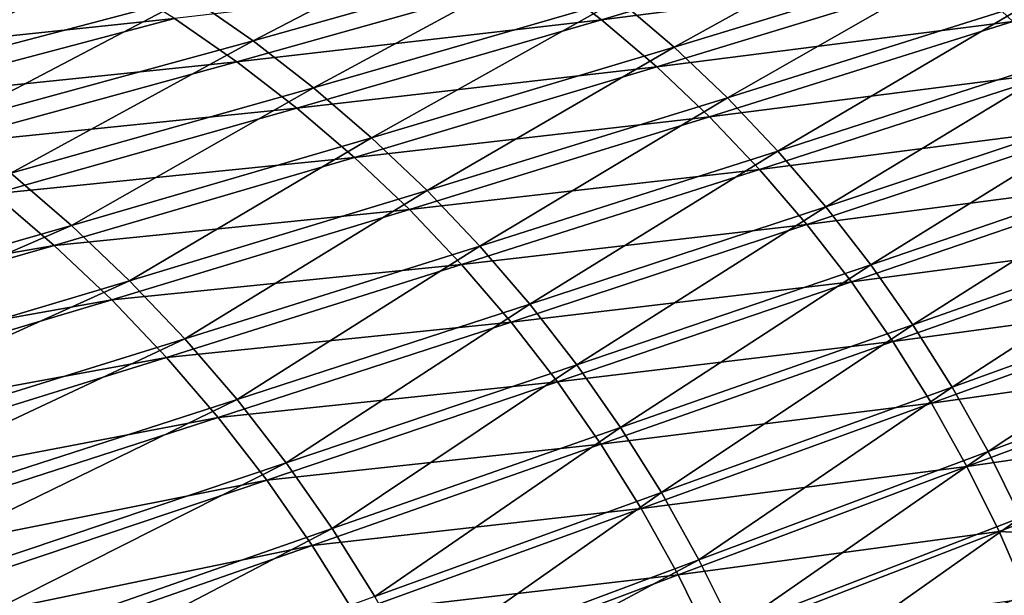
# Model space of a CAD drawing. Header units: metres. Extents: x -901 to 901, y -486 to 401.
# Tile 334 of 370: x 667 to 765, y 230 to 288. Entities that reach past the tile are written whole.
import ezdxf

# ---------------------------------------------------------------- set-up
doc = ezdxf.new("R2010")
doc.units = ezdxf.units.M

msp = doc.modelspace()

# ---------------------------------------------------------------- linework, layer by layer
at = {"layer": 'top0'}
for points in [[(766.312439, 287.365295, -85.090843), (792.325867, 301.731873, -32.191692), (761.221741, 292.190491, -85.161018)], [(689.965027, 285.411926, -193.486893), (683.652283, 289.831055, -193.574249), (714.825745, 298.358612, -140.062668)], [(689.965027, 285.411926, -193.486893), (714.825745, 298.358612, -140.062668), (720.873779, 294.11908, -139.994781)], [(732.290283, 284.769196, -139.859482), (726.699707, 289.585815, -139.926926), (757.600952, 298.7995, -86.643448)], [(732.290283, 284.769196, -139.859482), (757.600952, 298.7995, -86.643448), (762.974304, 294.167175, -86.603958)], [(645.833557, 285.943787, -247.277924), (638.79126, 289.889771, -247.375107), (670.386963, 297.708282, -193.747635)], [(645.833557, 285.943787, -247.277924), (670.386963, 297.708282, -193.747635), (677.121338, 293.932953, -193.661331)], [(719.215454, 291.997528, -138.639816), (724.993896, 287.536896, -138.532578), (755.893494, 296.751831, -85.235481)], [(755.893494, 296.751831, -85.235481), (724.993896, 287.536896, -138.532578), (761.221741, 292.190491, -85.161018)], [(652.663818, 281.656036, -247.180878), (645.833557, 285.943787, -247.277924), (677.121338, 293.932953, -193.661331)], [(652.663818, 281.656036, -247.180878), (677.121338, 293.932953, -193.661331), (683.652283, 289.831055, -193.574249)], [(696.044983, 280.685577, -193.39978), (689.965027, 285.411926, -193.486893), (720.873779, 294.11908, -139.994781)], [(696.044983, 280.685577, -193.39978), (720.873779, 294.11908, -139.994781), (726.699707, 289.585815, -139.926926)], [(737.632568, 279.680328, -139.792862), (732.290283, 284.769196, -139.859482), (762.974304, 294.167175, -86.603958)], [(737.632568, 279.680328, -139.792862), (762.974304, 294.167175, -86.603958), (768.110962, 289.274658, -86.564728)], [(682.052979, 287.648804, -192.258514), (688.314026, 283.301575, -192.128189), (719.215454, 291.997528, -138.639816)], [(719.215454, 291.997528, -138.639816), (688.314026, 283.301575, -192.128189), (724.993896, 287.536896, -138.532578)], [(724.993896, 287.536896, -138.532578), (730.539856, 282.790985, -138.429703), (761.221741, 292.190491, -85.161018)], [(761.221741, 292.190491, -85.161018), (730.539856, 282.790985, -138.429703), (766.312439, 287.365295, -85.090843)], [(644.275879, 283.668976, -246.0392), (675.582947, 291.678558, -192.392868), (637.306091, 287.542328, -246.189041)], [(682.052979, 287.648804, -192.258514), (675.582947, 291.678558, -192.392868), (644.275879, 283.668976, -246.0392)], [(659.266296, 277.036224, -247.084457), (652.663818, 281.656036, -247.180878), (683.652283, 289.831055, -193.574249)], [(659.266296, 277.036224, -247.084457), (683.652283, 289.831055, -193.574249), (689.965027, 285.411926, -193.486893)], [(701.878296, 275.66275, -193.313416), (696.044983, 280.685577, -193.39978), (726.699707, 289.585815, -139.926926)], [(701.878296, 275.66275, -193.313416), (726.699707, 289.585815, -139.926926), (732.290283, 284.769196, -139.859482)], [(742.714417, 274.330872, -139.727478), (737.632568, 279.680328, -139.792862), (768.110962, 289.274658, -86.564728)], [(768.110962, 289.274658, -86.564728), (772.998901, 284.133423, -86.526016), (742.714417, 274.330872, -139.727478)], [(651.045715, 279.4534, -245.893692), (682.052979, 287.648804, -192.258514), (644.275879, 283.668976, -246.0392)], [(688.314026, 283.301575, -192.128189), (682.052979, 287.648804, -192.258514), (651.045715, 279.4534, -245.893692)], [(688.314026, 283.301575, -192.128189), (694.348816, 278.646332, -192.002365), (724.993896, 287.536896, -138.532578)], [(724.993896, 287.536896, -138.532578), (694.348816, 278.646332, -192.002365), (730.539856, 282.790985, -138.429703)], [(730.539856, 282.790985, -138.429703), (735.836792, 277.76889, -138.331573), (766.312439, 287.365295, -85.090843)], [(766.312439, 287.365295, -85.090843), (735.836792, 277.76889, -138.331573), (771.150574, 282.286469, -85.025169)], [(665.625732, 272.09491, -246.989151), (659.266296, 277.036224, -247.084457), (689.965027, 285.411926, -193.486893)], [(665.625732, 272.09491, -246.989151), (689.965027, 285.411926, -193.486893), (696.044983, 280.685577, -193.39978)], [(707.451599, 270.35498, -193.228271), (701.878296, 275.66275, -193.313416), (732.290283, 284.769196, -139.859482)], [(707.451599, 270.35498, -193.228271), (732.290283, 284.769196, -139.859482), (737.632568, 279.680328, -139.792862)], [(772.998901, 284.133423, -86.526016), (747.524109, 268.733154, -139.663727), (742.714417, 274.330872, -139.727478)], [(747.524109, 268.733154, -139.663727), (772.998901, 284.133423, -86.526016), (777.62677, 278.755463, -86.488091)], [(657.59729, 274.905548, -245.752975), (688.314026, 283.301575, -192.128189), (651.045715, 279.4534, -245.893692)], [(694.348816, 278.646332, -192.002365), (688.314026, 283.301575, -192.128189), (657.59729, 274.905548, -245.752975)], [(694.348816, 278.646332, -192.002365), (700.139893, 273.692505, -191.881516), (730.539856, 282.790985, -138.429703)], [(730.539856, 282.790985, -138.429703), (700.139893, 273.692505, -191.881516), (735.836792, 277.76889, -138.331573)], [(735.836792, 277.76889, -138.331573), (740.869202, 272.481049, -138.238556), (771.150574, 282.286469, -85.025169)], [(771.150574, 282.286469, -85.025169), (740.869202, 272.481049, -138.238556), (775.72583, 276.969086, -84.964172)], [(671.727417, 266.843384, -246.895416), (665.625732, 272.09491, -246.989151), (696.044983, 280.685577, -193.39978)], [(671.727417, 266.843384, -246.895416), (696.044983, 280.685577, -193.39978), (701.878296, 275.66275, -193.313416)], [(712.752258, 264.774353, -193.144882), (707.451599, 270.35498, -193.228271), (737.632568, 279.680328, -139.792862)], [(712.752258, 264.774353, -193.144882), (737.632568, 279.680328, -139.792862), (742.714417, 274.330872, -139.727478)], [(663.912292, 270.035217, -245.617569), (694.348816, 278.646332, -192.002365), (657.59729, 274.905548, -245.752975)], [(700.139893, 273.692505, -191.881516), (694.348816, 278.646332, -192.002365), (663.912292, 270.035217, -245.617569)], [(752.05072, 262.900085, -139.60199), (747.524109, 268.733154, -139.663727), (777.62677, 278.755463, -86.488091)], [(777.62677, 278.755463, -86.488091), (781.983765, 273.153381, -86.451195), (752.05072, 262.900085, -139.60199)], [(700.139893, 273.692505, -191.881516), (705.669861, 268.449524, -191.766113), (735.836792, 277.76889, -138.331573)], [(735.836792, 277.76889, -138.331573), (705.669861, 268.449524, -191.766113), (740.869202, 272.481049, -138.238556)], [(740.869202, 272.481049, -138.238556), (745.626587, 266.942963, -138.151001), (775.72583, 276.969086, -84.964172)], [(775.72583, 276.969086, -84.964172), (745.626587, 266.942963, -138.151001), (780.028992, 271.429291, -84.908028)], [(677.557373, 261.293732, -246.803741), (671.727417, 266.843384, -246.895416), (701.878296, 275.66275, -193.313416)], [(677.557373, 261.293732, -246.803741), (701.878296, 275.66275, -193.313416), (707.451599, 270.35498, -193.228271)], [(717.768066, 258.933716, -193.063721), (712.752258, 264.774353, -193.144882), (742.714417, 274.330872, -139.727478)], [(742.714417, 274.330872, -139.727478), (747.524109, 268.733154, -139.663727), (717.768066, 258.933716, -193.063721)], [(669.97229, 264.852386, -245.48793), (700.139893, 273.692505, -191.881516), (663.912292, 270.035217, -245.617569)], [(705.669861, 268.449524, -191.766113), (700.139893, 273.692505, -191.881516), (669.97229, 264.852386, -245.48793)], [(781.983765, 273.153381, -86.451195), (756.283875, 256.845032, -139.542694), (752.05072, 262.900085, -139.60199)], [(781.983765, 273.153381, -86.451195), (786.059753, 267.340271, -86.415588), (756.283875, 256.845032, -139.542694)], [(705.669861, 268.449524, -191.766113), (710.922729, 262.928131, -191.656601), (740.869202, 272.481049, -138.238556)], [(740.869202, 272.481049, -138.238556), (710.922729, 262.928131, -191.656601), (745.626587, 266.942963, -138.151001)], [(611.777832, 249.618149, -354.323608), (665.625732, 272.09491, -246.989151), (671.727417, 266.843384, -246.895416)], [(745.626587, 266.942963, -138.151001), (750.099609, 261.171204, -138.069244), (780.028992, 271.429291, -84.908028)], [(780.028992, 271.429291, -84.908028), (750.099609, 261.171204, -138.069244), (784.050842, 265.68338, -84.856918)], [(683.102112, 255.458694, -246.7146), (677.557373, 261.293732, -246.803741), (707.451599, 270.35498, -193.228271)], [(683.102112, 255.458694, -246.7146), (707.451599, 270.35498, -193.228271), (712.752258, 264.774353, -193.144882)], [(669.97229, 264.852386, -245.48793), (663.912292, 270.035217, -245.617569), (603.360413, 253.296204, -353.091705)], [(675.759094, 259.366882, -245.364548), (705.669861, 268.449524, -191.766113), (669.97229, 264.852386, -245.48793)], [(710.922729, 262.928131, -191.656601), (705.669861, 268.449524, -191.766113), (675.759094, 259.366882, -245.364548)], [(747.524109, 268.733154, -139.663727), (722.487732, 252.846405, -192.985291), (717.768066, 258.933716, -193.063721)], [(722.487732, 252.846405, -192.985291), (747.524109, 268.733154, -139.663727), (752.05072, 262.900085, -139.60199)], [(786.059753, 267.340271, -86.415588), (760.213867, 250.582001, -139.486221), (756.283875, 256.845032, -139.542694)], [(786.059753, 267.340271, -86.415588), (789.845154, 261.329712, -86.381531), (760.213867, 250.582001, -139.486221)], [(618.159424, 243.547928, -354.233093), (611.777832, 249.618149, -354.323608), (671.727417, 266.843384, -246.895416)], [(618.159424, 243.547928, -354.233093), (671.727417, 266.843384, -246.895416), (677.557373, 261.293732, -246.803741)], [(710.922729, 262.928131, -191.656601), (715.887634, 257.144501, -191.553391), (745.626587, 266.942963, -138.151001)], [(745.626587, 266.942963, -138.151001), (715.887634, 257.144501, -191.553391), (750.099609, 261.171204, -138.069244)], [(750.099609, 261.171204, -138.069244), (754.278931, 255.18251, -137.993591), (784.050842, 265.68338, -84.856918)], [(784.050842, 265.68338, -84.856918), (754.278931, 255.18251, -137.993591), (787.782227, 259.747559, -84.811005)], [(610.001099, 247.615326, -352.961853), (669.97229, 264.852386, -245.48793), (603.360413, 253.296204, -353.091705)], [(675.759094, 259.366882, -245.364548), (669.97229, 264.852386, -245.48793), (610.001099, 247.615326, -352.961853)], [(688.348938, 249.351776, -246.628448), (683.102112, 255.458694, -246.7146), (712.752258, 264.774353, -193.144882)], [(688.348938, 249.351776, -246.628448), (712.752258, 264.774353, -193.144882), (717.768066, 258.933716, -193.063721)], [(681.255737, 253.590073, -245.247894), (710.922729, 262.928131, -191.656601), (675.759094, 259.366882, -245.364548)], [(715.887634, 257.144501, -191.553391), (710.922729, 262.928131, -191.656601), (681.255737, 253.590073, -245.247894)], [(726.900513, 246.526443, -192.910095), (722.487732, 252.846405, -192.985291), (752.05072, 262.900085, -139.60199)], [(752.05072, 262.900085, -139.60199), (756.283875, 256.845032, -139.542694), (726.900513, 246.526443, -192.910095)], [(624.230896, 237.167313, -354.146454), (618.159424, 243.547928, -354.233093), (677.557373, 261.293732, -246.803741)], [(624.230896, 237.167313, -354.146454), (677.557373, 261.293732, -246.803741), (683.102112, 255.458694, -246.7146)], [(789.845154, 261.329712, -86.381531), (763.831848, 244.125381, -139.432983), (760.213867, 250.582001, -139.486221)], [(793.331299, 255.135727, -86.349281), (763.831848, 244.125381, -139.432983), (789.845154, 261.329712, -86.381531)], [(715.887634, 257.144501, -191.553391), (720.55481, 251.115967, -191.456863), (750.099609, 261.171204, -138.069244)], [(750.099609, 261.171204, -138.069244), (720.55481, 251.115967, -191.456863), (754.278931, 255.18251, -137.993591)], [(616.344482, 241.604431, -352.839752), (675.759094, 259.366882, -245.364548), (610.001099, 247.615326, -352.961853)], [(681.255737, 253.590073, -245.247894), (675.759094, 259.366882, -245.364548), (616.344482, 241.604431, -352.839752)], [(754.278931, 255.18251, -137.993591), (758.155212, 248.9935, -137.924393), (787.782227, 259.747559, -84.811005)], [(787.782227, 259.747559, -84.811005), (758.155212, 248.9935, -137.924393), (791.213928, 253.637985, -84.77047)], [(693.285889, 242.987045, -246.545761), (688.348938, 249.351776, -246.628448), (717.768066, 258.933716, -193.063721)], [(717.768066, 258.933716, -193.063721), (722.487732, 252.846405, -192.985291), (693.285889, 242.987045, -246.545761)], [(686.450806, 247.53891, -245.138336), (715.887634, 257.144501, -191.553391), (681.255737, 253.590073, -245.247894)], [(720.55481, 251.115967, -191.456863), (715.887634, 257.144501, -191.553391), (686.450806, 247.53891, -245.138336)], [(756.283875, 256.845032, -139.542694), (730.996399, 239.988327, -192.838608), (726.900513, 246.526443, -192.910095)], [(756.283875, 256.845032, -139.542694), (760.213867, 250.582001, -139.486221), (730.996399, 239.988327, -192.838608)], [(629.977966, 230.491364, -354.063995), (624.230896, 237.167313, -354.146454), (683.102112, 255.458694, -246.7146)], [(629.977966, 230.491364, -354.063995), (683.102112, 255.458694, -246.7146), (688.348938, 249.351776, -246.628448)], [(720.55481, 251.115967, -191.456863), (724.914734, 244.859909, -191.367401), (754.278931, 255.18251, -137.993591)], [(754.278931, 255.18251, -137.993591), (724.914734, 244.859909, -191.367401), (758.155212, 248.9935, -137.924393)], [(763.831848, 244.125381, -139.432983), (793.331299, 255.135727, -86.349281), (767.129578, 237.490021, -139.383362)], [(622.371704, 235.276321, -352.725739), (681.255737, 253.590073, -245.247894), (616.344482, 241.604431, -352.839752)], [(686.450806, 247.53891, -245.138336), (681.255737, 253.590073, -245.247894), (622.371704, 235.276321, -352.725739)], [(758.155212, 248.9935, -137.924393), (761.719055, 242.620865, -137.861984), (791.213928, 253.637985, -84.77047)], [(791.213928, 253.637985, -84.77047), (761.719055, 242.620865, -137.861984), (794.33667, 247.370911, -84.735489)], [(722.487732, 252.846405, -192.985291), (697.901611, 236.379242, -246.466995), (693.285889, 242.987045, -246.545761)], [(697.901611, 236.379242, -246.466995), (722.487732, 252.846405, -192.985291), (726.900513, 246.526443, -192.910095)], [(691.334167, 241.231689, -245.036255), (720.55481, 251.115967, -191.456863), (686.450806, 247.53891, -245.138336)], [(724.914734, 244.859909, -191.367401), (720.55481, 251.115967, -191.456863), (691.334167, 241.231689, -245.036255)], [(760.213867, 250.582001, -139.486221), (734.766174, 233.247086, -192.771347), (730.996399, 239.988327, -192.838608)], [(760.213867, 250.582001, -139.486221), (763.831848, 244.125381, -139.432983), (734.766174, 233.247086, -192.771347)], [(635.387146, 223.535934, -353.986053), (629.977966, 230.491364, -354.063995), (688.348938, 249.351776, -246.628448)], [(635.387146, 223.535934, -353.986053), (688.348938, 249.351776, -246.628448), (693.285889, 242.987045, -246.545761)], [(724.914734, 244.859909, -191.367401), (728.957703, 238.393723, -191.2854), (758.155212, 248.9935, -137.924393)], [(758.155212, 248.9935, -137.924393), (728.957703, 238.393723, -191.2854), (761.719055, 242.620865, -137.861984)], [(628.069824, 228.649994, -352.620056), (686.450806, 247.53891, -245.138336), (622.371704, 235.276321, -352.725739)], [(691.334167, 241.231689, -245.036255), (686.450806, 247.53891, -245.138336), (628.069824, 228.649994, -352.620056)], [(702.18573, 229.543686, -246.392624), (697.901611, 236.379242, -246.466995), (726.900513, 246.526443, -192.910095)], [(726.900513, 246.526443, -192.910095), (730.996399, 239.988327, -192.838608), (702.18573, 229.543686, -246.392624)], [(761.719055, 242.620865, -137.861984), (764.961182, 236.081238, -137.806671), (794.33667, 247.370911, -84.735489)], [(794.33667, 247.370911, -84.735489), (764.961182, 236.081238, -137.806671), (782.445557, 235.16539, -111.196907)], [(695.895752, 234.686737, -244.942001), (724.914734, 244.859909, -191.367401), (691.334167, 241.231689, -245.036255)], [(728.957703, 238.393723, -191.2854), (724.914734, 244.859909, -191.367401), (695.895752, 234.686737, -244.942001)], [(734.766174, 233.247086, -192.771347), (763.831848, 244.125381, -139.432983), (738.201477, 226.318207, -192.708771)], [(738.201477, 226.318207, -192.708771), (763.831848, 244.125381, -139.432983), (767.129578, 237.490021, -139.383362)], [(640.44574, 216.31752, -353.912933), (635.387146, 223.535934, -353.986053), (693.285889, 242.987045, -246.545761)], [(693.285889, 242.987045, -246.545761), (697.901611, 236.379242, -246.466995), (640.44574, 216.31752, -353.912933)], [(728.957703, 238.393723, -191.2854), (732.674072, 231.734772, -191.211243), (761.719055, 242.620865, -137.861984)], [(761.719055, 242.620865, -137.861984), (732.674072, 231.734772, -191.211243), (764.961182, 236.081238, -137.806671)], [(633.42749, 221.745972, -352.522888), (691.334167, 241.231689, -245.036255), (628.069824, 228.649994, -352.620056)], [(695.895752, 234.686737, -244.942001), (691.334167, 241.231689, -245.036255), (633.42749, 221.745972, -352.522888)], [(730.996399, 239.988327, -192.838608), (706.128479, 222.496216, -246.32309), (702.18573, 229.543686, -246.392624)], [(730.996399, 239.988327, -192.838608), (734.766174, 233.247086, -192.771347), (706.128479, 222.496216, -246.32309)], [(700.125488, 227.922379, -244.855942), (728.957703, 238.393723, -191.2854), (695.895752, 234.686737, -244.942001)], [(732.674072, 231.734772, -191.211243), (728.957703, 238.393723, -191.2854), (700.125488, 227.922379, -244.855942)], [(738.201477, 226.318207, -192.708771), (767.129578, 237.490021, -139.383362), (741.294617, 219.217606, -192.651382)], [(767.129578, 237.490021, -139.383362), (770.099609, 230.691208, -139.337753), (741.294617, 219.217606, -192.651382)], [(697.901611, 236.379242, -246.466995), (645.141907, 208.853287, -353.84494), (640.44574, 216.31752, -353.912933)], [(645.141907, 208.853287, -353.84494), (697.901611, 236.379242, -246.466995), (702.18573, 229.543686, -246.392624)], [(732.674072, 231.734772, -191.211243), (736.054199, 224.900436, -191.145325), (764.961182, 236.081238, -137.806671)], [(764.961182, 236.081238, -137.806671), (736.054199, 224.900436, -191.145325), (767.872253, 229.391296, -137.758804)], [(764.961182, 236.081238, -137.806671), (767.872253, 229.391296, -137.758804), (782.445557, 235.16539, -111.196907)], [(638.433411, 214.584808, -352.434448), (695.895752, 234.686737, -244.942001), (633.42749, 221.745972, -352.522888)], [(700.125488, 227.922379, -244.855942), (695.895752, 234.686737, -244.942001), (638.433411, 214.584808, -352.434448)], [(706.128479, 222.496216, -246.32309), (734.766174, 233.247086, -192.771347), (707.969055, 218.898087, -246.290298)], [(707.969055, 218.898087, -246.290298), (734.766174, 233.247086, -192.771347), (738.201477, 226.318207, -192.708771)], [(704.013245, 220.956909, -244.778442), (732.674072, 231.734772, -191.211243), (700.125488, 227.922379, -244.855942)], [(736.054199, 224.900436, -191.145325), (732.674072, 231.734772, -191.211243), (704.013245, 220.956909, -244.778442)], [(741.294617, 219.217606, -192.651382), (770.099609, 230.691208, -139.337753), (758.326721, 217.844635, -165.914139)], [(758.326721, 217.844635, -165.914139), (770.099609, 230.691208, -139.337753), (772.735291, 223.744553, -139.29657)]]:
    msp.add_3dface(points, dxfattribs=at)

doc.saveas('drawing.dxf')
